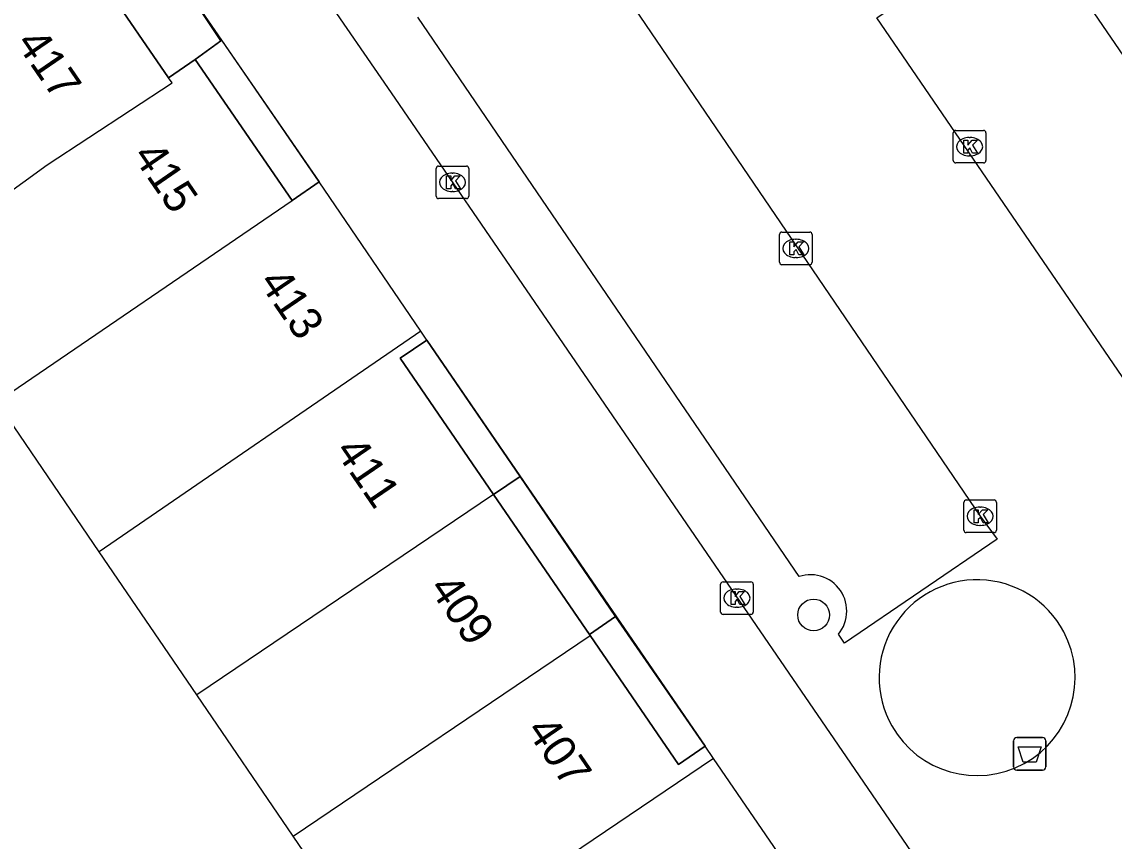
# Model space of a CAD drawing. Extents: x 155275 to 156263, y 382654 to 383635.
# Drawn here: x 155741.8 to 155775.32, y 383204.38 to 383229.53 of the extents above; entities that cross this region are included whole.
import ezdxf

# ---------------------------------------------------------------- set-up
doc = ezdxf.new("R2010")
doc.units = 0
for name, color, linetype in [('IMGEO_Afvalbak', 7, 'Continuous'), ('IMGEO_Boom', 7, 'Continuous'), ('IMGEO_Kolk', 7, 'Continuous'), ('IMGEO_Pand', 7, 'Continuous'), ('IMGEO_Pand_nummerreeks', 7, 'Continuous'), ('IMGEO_Pand_overbouw', 7, 'Continuous'), ('IMGEO_Rijbaan_lokaal_open', 7, 'Continuous'), ('IMGEO_Voetpad_open', 7, 'Continuous')]:
    doc.layers.add(name, color=color, linetype=linetype)

msp = doc.modelspace()

# ---------------------------------------------------------------- linework, layer by layer
at = {"layer": 'IMGEO_Afvalbak'}
for p, q in [((155772.235, 383206.657), (155772.235, 383207.457)), ((155772.235, 383207.457), (155772.235, 383206.657)), ((155772.335, 383207.557), (155773.125, 383207.557)), ((155773.125, 383207.557), (155772.335, 383207.557)), ((155773.225, 383207.457), (155773.225, 383206.657)), ((155773.225, 383206.657), (155773.225, 383207.457)), ((155773.125, 383206.557), (155772.335, 383206.557)), ((155772.335, 383206.557), (155773.125, 383206.557))]:
    msp.add_line(p, q, dxfattribs=at)
msp.add_lwpolyline([(155772.378, 383207.271), (155773.082, 383207.271), (155772.933, 383206.801), (155772.527, 383206.801), (155772.378, 383207.271)], dxfattribs=at)
for centre, start, end in [((155772.335, 383207.457), 90, 180), ((155772.335, 383207.457), 90, 180), ((155773.125, 383207.457), 0, 90), ((155773.125, 383207.457), 360, 90), ((155772.335, 383206.657), 180, 270), ((155772.335, 383206.657), 180, 270), ((155773.125, 383206.657), 270, 0), ((155773.125, 383206.657), 270, 0)]:
    msp.add_arc(centre, 0.1, start, end, dxfattribs=at)
at = {"layer": 'IMGEO_Boom'}
msp.add_circle((155766.101, 383211.322), 0.489, dxfattribs=at)
at = {"layer": 'IMGEO_Kolk'}
for p, q in [((155770.463, 383226.199), (155771.315, 383226.199)), ((155770.388, 383225.273), (155770.388, 383226.125)), ((155770.876, 383225.979), (155770.901, 383225.979)), ((155771.389, 383226.125), (155771.389, 383225.273)), ((155771.315, 383225.199), (155770.463, 383225.199)), ((155770.899, 383225.419), (155770.874, 383225.419)), ((155754.519, 383224.178), (155754.519, 383225.03)), ((155754.594, 383225.104), (155755.446, 383225.104)), ((155755.007, 383224.884), (155755.032, 383224.884)), ((155755.52, 383225.03), (155755.52, 383224.178)), ((155755.03, 383224.324), (155755.005, 383224.324)), ((155755.446, 383224.104), (155754.594, 383224.104)), ((155765.054, 383222.149), (155765.054, 383223.001)), ((155765.129, 383223.075), (155765.981, 383223.075)), ((155765.542, 383222.855), (155765.567, 383222.855)), ((155766.055, 383223.001), (155766.055, 383222.149)), ((155765.565, 383222.295), (155765.54, 383222.295)), ((155765.981, 383222.075), (155765.129, 383222.075)), ((155770.786, 383214.853), (155771.638, 383214.853)), ((155770.711, 383213.927), (155770.711, 383214.779)), ((155771.199, 383214.633), (155771.224, 383214.633)), ((155771.712, 383214.779), (155771.712, 383213.927)), ((155771.638, 383213.853), (155770.786, 383213.853)), ((155771.222, 383214.073), (155771.197, 383214.073)), ((155763.247, 383211.413), (155763.247, 383212.265)), ((155763.322, 383212.339), (155764.174, 383212.339)), ((155763.735, 383212.119), (155763.76, 383212.119)), ((155764.248, 383212.265), (155764.248, 383211.413)), ((155763.758, 383211.559), (155763.733, 383211.559)), ((155764.174, 383211.339), (155763.322, 383211.339))]:
    msp.add_line(p, q, dxfattribs=at)
for points in [[(155770.463, 383226.199), (155771.315, 383226.199)], [(155770.388, 383225.273), (155770.388, 383226.125)], [(155770.709, 383225.899), (155770.832, 383225.899), (155770.832, 383225.748), (155770.962, 383225.899), (155771.126, 383225.899), (155770.98, 383225.748), (155771.133, 383225.499), (155770.981, 383225.499), (155770.896, 383225.663), (155770.832, 383225.596), (155770.832, 383225.499), (155770.709, 383225.499), (155770.709, 383225.899)], [(155771.389, 383226.125), (155771.389, 383225.273)], [(155771.315, 383225.199), (155770.463, 383225.199)], [(155754.519, 383224.178), (155754.519, 383225.03)], [(155754.594, 383225.104), (155755.446, 383225.104)], [(155755.52, 383225.03), (155755.52, 383224.178)], [(155754.84, 383224.804), (155754.963, 383224.804), (155754.963, 383224.653), (155755.093, 383224.804), (155755.257, 383224.804), (155755.111, 383224.653), (155755.264, 383224.404), (155755.112, 383224.404), (155755.027, 383224.568), (155754.963, 383224.501), (155754.963, 383224.404), (155754.84, 383224.404), (155754.84, 383224.804)], [(155755.446, 383224.104), (155754.594, 383224.104)], [(155765.054, 383222.149), (155765.054, 383223.001)], [(155765.129, 383223.075), (155765.981, 383223.075)], [(155766.055, 383223.001), (155766.055, 383222.149)], [(155765.375, 383222.775), (155765.498, 383222.775), (155765.498, 383222.624), (155765.628, 383222.775), (155765.792, 383222.775), (155765.646, 383222.624), (155765.799, 383222.375), (155765.647, 383222.375), (155765.562, 383222.539), (155765.498, 383222.472), (155765.498, 383222.375), (155765.375, 383222.375), (155765.375, 383222.775)], [(155765.981, 383222.075), (155765.129, 383222.075)], [(155770.786, 383214.853), (155771.638, 383214.853)], [(155770.711, 383213.927), (155770.711, 383214.779)], [(155771.032, 383214.553), (155771.155, 383214.553), (155771.155, 383214.402), (155771.285, 383214.553), (155771.449, 383214.553), (155771.303, 383214.402), (155771.456, 383214.153), (155771.304, 383214.153), (155771.219, 383214.317), (155771.155, 383214.25), (155771.155, 383214.153), (155771.032, 383214.153), (155771.032, 383214.553)], [(155771.712, 383214.779), (155771.712, 383213.927)], [(155771.638, 383213.853), (155770.786, 383213.853)], [(155763.247, 383211.413), (155763.247, 383212.265)], [(155763.322, 383212.339), (155764.174, 383212.339)], [(155764.248, 383212.265), (155764.248, 383211.413)], [(155763.568, 383212.039), (155763.691, 383212.039), (155763.691, 383211.888), (155763.821, 383212.039), (155763.985, 383212.039), (155763.839, 383211.888), (155763.992, 383211.639), (155763.84, 383211.639), (155763.755, 383211.803), (155763.691, 383211.736), (155763.691, 383211.639), (155763.568, 383211.639), (155763.568, 383212.039)], [(155764.174, 383211.339), (155763.322, 383211.339)]]:
    msp.add_lwpolyline(points, dxfattribs=at)
for centre, start, end in [((155770.465, 383226.123), 91.552, 178.448), ((155770.465, 383226.123), 91.552, 178.448), ((155771.313, 383226.123), 1.552, 88.448), ((155771.313, 383226.123), 1.552, 88.448), ((155770.465, 383225.275), 181.552, 268.448), ((155770.465, 383225.275), 181.552, 268.448), ((155771.313, 383225.275), 271.552, 358.448), ((155771.313, 383225.275), 271.552, 358.448), ((155754.596, 383225.028), 91.552, 178.448), ((155754.596, 383225.028), 91.552, 178.448), ((155755.444, 383225.028), 1.552, 88.448), ((155755.444, 383225.028), 1.552, 88.448), ((155754.596, 383224.18), 181.552, 268.448), ((155754.596, 383224.18), 181.552, 268.448), ((155755.444, 383224.18), 271.552, 358.448), ((155755.444, 383224.18), 271.552, 358.448), ((155765.131, 383222.999), 91.552, 178.448), ((155765.131, 383222.999), 91.552, 178.448), ((155765.979, 383222.999), 1.552, 88.448), ((155765.979, 383222.999), 1.552, 88.448), ((155765.131, 383222.151), 181.552, 268.448), ((155765.131, 383222.151), 181.552, 268.448), ((155765.979, 383222.151), 271.552, 358.448), ((155765.979, 383222.151), 271.552, 358.448), ((155770.788, 383214.777), 91.552, 178.448), ((155770.788, 383214.777), 91.552, 178.448), ((155771.636, 383214.777), 1.552, 88.448), ((155771.636, 383214.777), 1.552, 88.448), ((155770.788, 383213.929), 181.552, 268.448), ((155770.788, 383213.929), 181.552, 268.448), ((155771.636, 383213.929), 271.552, 358.448), ((155771.636, 383213.929), 271.552, 358.448), ((155763.324, 383212.263), 91.552, 178.448), ((155763.324, 383212.263), 91.552, 178.448), ((155764.172, 383212.263), 1.552, 88.448), ((155764.172, 383212.263), 1.552, 88.448), ((155763.324, 383211.415), 181.552, 268.448), ((155763.324, 383211.415), 181.552, 268.448), ((155764.172, 383211.415), 271.552, 358.448), ((155764.172, 383211.415), 271.552, 358.448)]:
    msp.add_arc(centre, 0.0765, start, end, dxfattribs=at)
for centre, major_axis, ratio, start_param, end_param in [((155770.875, 383225.699), (-0.387, 0.002), 0.722429, 4.712389, 7.853982), ((155770.9, 383225.699), (-0.39, 0.002), 0.717154, 1.570796, 4.712389), ((155755.006, 383224.604), (-0.387, 0.002), 0.722429, 4.712389, 7.853982), ((155755.031, 383224.604), (-0.39, 0.002), 0.717154, 1.570796, 4.712389), ((155765.541, 383222.575), (-0.387, 0.002), 0.722429, 4.712389, 7.853982), ((155765.566, 383222.575), (-0.39, 0.002), 0.717154, 1.570796, 4.712389), ((155771.198, 383214.353), (-0.387, 0.002), 0.722429, 4.712389, 7.853982), ((155771.223, 383214.353), (-0.39, 0.002), 0.717154, 1.570796, 4.712389), ((155763.734, 383211.839), (-0.387, 0.002), 0.722429, 4.712389, 7.853982), ((155763.759, 383211.839), (-0.39, 0.002), 0.717154, 1.570796, 4.712389)]:
    msp.add_ellipse(centre, major_axis=major_axis, ratio=ratio, start_param=start_param, end_param=end_param, dxfattribs=at)
at = {"layer": 'IMGEO_Pand'}
for points in [[(155746.309, 383227.814), (155744.353, 383230.665)], [(155750.098, 383224.048), (155747.124, 383228.378), (155746.309, 383227.814)], [(155739.81, 383223.136), (155742.576, 383225.143), (155746.415, 383227.66), (155746.309, 383227.814)], [(155750.925, 383224.614), (155750.098, 383224.048)], [(155754.046, 383220.039), (155750.925, 383224.614)], [(155741.035, 383217.865), (155750.098, 383224.048)], [(155754.046, 383220.039), (155744.172, 383213.265)], [(155754.235, 383219.762), (155754.046, 383220.039)], [(155756.277, 383215.025), (155753.417, 383219.204), (155754.235, 383219.762)], [(155744.172, 383213.265), (155741.035, 383217.865)], [(155756.277, 383215.025), (155747.171, 383208.87)], [(155759.242, 383210.692), (155756.277, 383215.025)], [(155747.171, 383208.87), (155744.172, 383213.265)], [(155750.129, 383204.533), (155759.242, 383210.692)], [(155762.773, 383207.293), (155761.95, 383206.735), (155759.242, 383210.692)], [(155750.129, 383204.533), (155747.171, 383208.87)], [(155763.031, 383206.917), (155762.773, 383207.293)], [(155763.031, 383206.917), (155753.088, 383200.196)], [(155765.996, 383202.584), (155763.031, 383206.917)], [(155753.088, 383200.196), (155750.129, 383204.533)]]:
    msp.add_lwpolyline(points, dxfattribs=at)
at = {"layer": 'IMGEO_Pand_overbouw'}
for points in [[(155744.353, 383230.665), (155746.309, 383227.814), (155747.124, 383228.378), (155747.911, 383228.944), (155746.794, 383230.63)], [(155750.098, 383224.048), (155750.925, 383224.614), (155747.938, 383228.963), (155747.124, 383228.378)], [(155754.235, 383219.762), (155753.417, 383219.204), (155756.277, 383215.025), (155757.092, 383215.575)], [(155756.277, 383215.024), (155759.219, 383210.725), (155760.026, 383211.275), (155757.092, 383215.575)], [(155759.242, 383210.692), (155761.95, 383206.735), (155762.772, 383207.292), (155760.026, 383211.275), (155759.219, 383210.725)]]:
    msp.add_lwpolyline(points, close=True, dxfattribs=at)
at = {"layer": 'IMGEO_Rijbaan_lokaal_open'}
for points in [[(155817.087, 383320.059), (155811.131, 383312.082), (155798.256, 383294.644), (155789.533, 383282.828), (155777.762, 383266.885), (155770.477, 383257.018), (155750.942, 383230.559), (155753.136, 383227.355), (155767.095, 383206.967), (155771.224, 383200.936), (155773.915, 383197.049), (155790.895, 383199.943), (155792.328, 383200.159), (155792.43, 383196.787)], [(155758.629, 383232.86), (155771.212, 383214.353), (155771.732, 383213.648), (155767.049, 383210.454), (155766.86, 383210.731)], [(155783.949, 383216.297), (155779.333, 383213.139), (155768.037, 383229.651), (155772.653, 383232.81), (155783.949, 383216.297)], [(155766.86, 383210.731), (155766.918, 383210.807), (155766.97, 383210.888), (155767.014, 383210.973), (155767.051, 383211.062), (155767.08, 383211.154), (155767.101, 383211.247), (155767.114, 383211.343), (155767.119, 383211.438), (155767.115, 383211.534), (155767.103, 383211.63), (155767.083, 383211.724), (155767.055, 383211.815), (155767.019, 383211.904), (155766.976, 383211.99), (155766.925, 383212.072), (155766.868, 383212.149), (155766.804, 383212.22), (155766.734, 383212.286), (155766.659, 383212.346), (155766.579, 383212.399), (155766.494, 383212.445), (155766.406, 383212.483), (155766.316, 383212.514), (155766.222, 383212.537), (155766.127, 383212.552), (155766.032, 383212.558), (155765.936, 383212.556), (155765.84, 383212.546), (155765.746, 383212.528), (155765.654, 383212.502), (155757.012, 383225.183), (155753.953, 383229.671)]]:
    msp.add_lwpolyline(points, dxfattribs=at)
for centre, start, end in [((155771.12, 383209.394), 28.0001, 209.3971), ((155771.116, 383209.401), 209.5351, 27.8621)]:
    msp.add_arc(centre, 3.009, start, end, dxfattribs=at)
at = {"layer": 'IMGEO_Voetpad_open'}
for points in [[(155754.259, 383240.73), (155746.794, 383230.63), (155750.925, 383224.614)], [(155754.235, 383219.762), (155762.773, 383207.293)]]:
    msp.add_lwpolyline(points, dxfattribs=at)

# ---------------------------------------------------------------- texts
at = {"layer": 'IMGEO_Pand_nummerreeks'}
for s, rotation, p in [('417', 304.4527, (155741.6, 383228.88)), ('415', 304.4874, (155745.18, 383225.414)), ('413', 304.3019, (155749.052, 383221.539)), ('411', 304.3848, (155751.388, 383216.362)), ('409', 304.3848, (155754.274, 383212.144)), ('407', 304.3848, (155757.26, 383207.781))]:
    msp.add_text(s, height=1, rotation=rotation, dxfattribs=at).set_placement(p)

doc.saveas('drawing.dxf')
